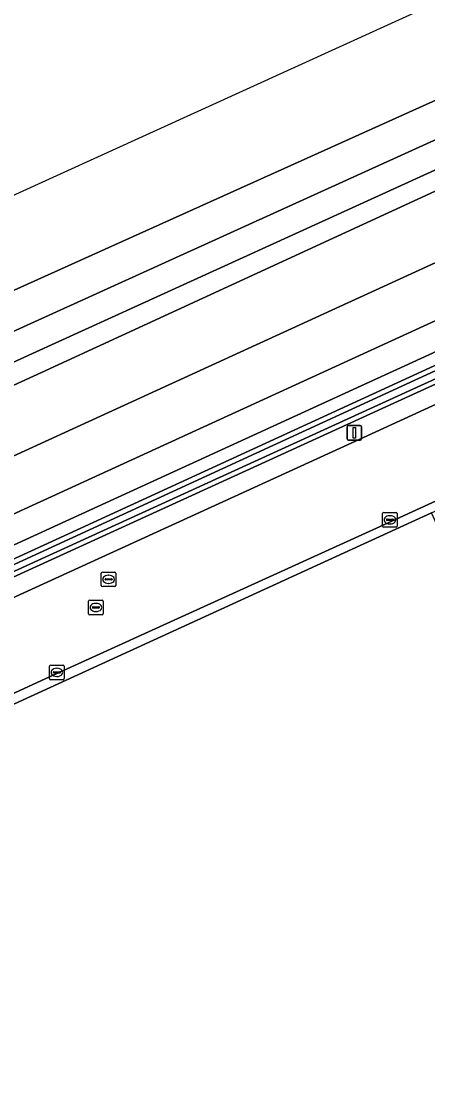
# Model space of a CAD drawing. Extents: x 154324 to 155744, y 382937 to 384188.
# Drawn here: x 154737 to 154764.8, y 383752 to 383824.7 of the extents above; entities that cross this region are included whole.
import ezdxf

# ---------------------------------------------------------------- set-up
doc = ezdxf.new("R2010")
doc.units = 0
for name, color, linetype in [('IMGEO_Grasland_agrarisch', 7, 'Continuous'), ('IMGEO_Grasland_overig', 7, 'Continuous'), ('IMGEO_Groenvoorziening', 7, 'Continuous'), ('IMGEO_Hek', 7, 'Continuous'), ('IMGEO_Kolk', 7, 'Continuous'), ('IMGEO_Lichtmast', 7, 'Continuous'), ('IMGEO_Oever', 7, 'Continuous'), ('IMGEO_Rijbaan_lokaal_gesloten', 7, 'Continuous'), ('IMGEO_Rijbaan_lokaal_open', 7, 'Continuous'), ('IMGEO_Rioolput', 7, 'Continuous'), ('IMGEO_Waterloop', 7, 'Continuous')]:
    doc.layers.add(name, color=color, linetype=linetype)

msp = doc.modelspace()

# ---------------------------------------------------------------- linework, layer by layer
at = {"layer": 'IMGEO_Grasland_agrarisch'}
msp.add_lwpolyline([(154701.974, 383639.508), (154709.256, 383640.72), (154790.096, 383654.948), (154786.544, 383674.892), (154787.882, 383674.892), (154769.16, 383784.679), (154768.187, 383784.234), (154765.07, 383791.045), (154762.082, 383789.673), (154693.372, 383758.214)], dxfattribs=at)
at = {"layer": 'IMGEO_Grasland_overig'}
for points in [[(154964.767, 383891.196), (154878.028, 383851.428), (154825.967, 383827.527), (154791.958, 383812.006), (154670.85, 383756.666), (154598.169, 383723.318), (154598.475, 383722.677), (154598.717, 383722.124), (154611.279, 383727.88), (154618.355, 383731.122), (154656.744, 383748.786)], [(154703.896, 383772.975), (154730.125, 383784.966), (154791.387, 383813.112), (154825.585, 383828.59), (154878.277, 383852.897), (154886.398, 383856.718), (154935.178, 383879.069), (154962.796, 383891.772)], [(154656.744, 383748.786), (154672.197, 383755.897), (154678.984, 383758.956), (154760.432, 383796.2), (154883.825, 383852.873), (154898.837, 383859.749), (154957, 383886.39), (154963.672, 383889.448)], [(154852.28, 383841.892), (154776.622, 383807.22), (154700.767, 383772.487), (154618.315, 383734.645), (154579.461, 383716.813), (154472.603, 383667.884)]]:
    msp.add_lwpolyline(points, dxfattribs=at)
at = {"layer": 'IMGEO_Groenvoorziening'}
for points in [[(155343.79, 384089.248), (154623.722, 383761.422), (154626.181, 383756.025), (154637.667, 383761.73), (154819.216, 383843.563), (154836.949, 383853.163)], [(154838.99, 383847.003), (154738.4, 383800.656), (154694.494, 383780.551), (154649.451, 383760.114)], [(154851.378, 383843.667), (154815.848, 383827.359), (154647.11, 383750), (154617.486, 383736.421), (154618.315, 383734.645), (154700.767, 383772.487), (154776.622, 383807.22), (154852.28, 383841.892)], [(154638.461, 383750), (154664.008, 383761.69), (154698.307, 383777.45), (154814.358, 383830.633), (154839.69, 383842.281)]]:
    msp.add_lwpolyline(points, dxfattribs=at)
at = {"layer": 'IMGEO_Hek'}
msp.add_lwpolyline([(154459.58, 383665.094), (154472.603, 383667.884), (154579.461, 383716.813), (154700.767, 383772.487), (154776.622, 383807.22), (154800.333, 383818.086), (154852.28, 383841.892), (154892.942, 383860.556), (154996.514, 383908.03)], dxfattribs=at)
at = {"layer": 'IMGEO_Kolk'}
for p, q in [((154761.727, 383790.148), (154761.727, 383791)), ((154761.802, 383791.074), (154762.654, 383791.074)), ((154762.728, 383791), (154762.728, 383790.148)), ((154761.986, 383790.568), (154761.986, 383790.58)), ((154762.424, 383790.531), (154762.026, 383790.531)), ((154762.029, 383790.617), (154762.427, 383790.617)), ((154762.238, 383790.294), (154762.213, 383790.294)), ((154762.215, 383790.854), (154762.24, 383790.854)), ((154762.47, 383790.58), (154762.47, 383790.568)), ((154762.654, 383790.074), (154761.802, 383790.074)), ((154738.963, 383779.717), (154738.963, 383780.569)), ((154739.038, 383780.643), (154739.89, 383780.643)), ((154739.222, 383780.137), (154739.222, 383780.149)), ((154739.66, 383780.1), (154739.262, 383780.1)), ((154739.265, 383780.186), (154739.663, 383780.186)), ((154739.451, 383780.423), (154739.476, 383780.423)), ((154739.706, 383780.149), (154739.706, 383780.137)), ((154739.964, 383780.569), (154739.964, 383779.717)), ((154739.89, 383779.643), (154739.038, 383779.643)), ((154739.474, 383779.863), (154739.449, 383779.863))]:
    msp.add_line(p, q, dxfattribs=at)
for points in [[(154761.727, 383790.148), (154761.727, 383791)], [(154761.802, 383791.074), (154762.654, 383791.074)], [(154762.728, 383791), (154762.728, 383790.148)], [(154762.654, 383790.074), (154761.802, 383790.074)], [(154738.963, 383779.717), (154738.963, 383780.569)], [(154739.038, 383780.643), (154739.89, 383780.643)], [(154739.964, 383780.569), (154739.964, 383779.717)], [(154739.89, 383779.643), (154739.038, 383779.643)]]:
    msp.add_lwpolyline(points, dxfattribs=at)
for centre, radius, start, end in [((154761.804, 383790.998), 0.0765, 91.55205, 178.44795), ((154761.804, 383790.998), 0.0765, 91.55205, 178.44795), ((154762.652, 383790.998), 0.0765, 1.55205, 88.44795), ((154762.652, 383790.998), 0.0765, 1.55205, 88.44795), ((154761.804, 383790.15), 0.0765, 181.55205, 268.44795), ((154761.804, 383790.15), 0.0765, 181.55205, 268.44795), ((154762.026, 383790.577), 0.0403, 85.87752, 175.75265), ((154762.023, 383790.567), 0.0366, 178.93798, 274.71019), ((154762.427, 383790.574), 0.043, 264.86636, 352.45326), ((154762.431, 383790.579), 0.0386, 1.73085, 96.63898), ((154762.652, 383790.15), 0.0765, 271.55205, 358.44795), ((154762.652, 383790.15), 0.0765, 271.55205, 358.44795), ((154739.04, 383780.567), 0.0765, 91.55205, 178.44795), ((154739.04, 383780.567), 0.0765, 91.55205, 178.44795), ((154739.262, 383780.146), 0.0403, 85.87752, 175.75265), ((154739.259, 383780.136), 0.0366, 178.93798, 274.71019), ((154739.663, 383780.143), 0.043, 264.86636, 352.45326), ((154739.667, 383780.148), 0.0386, 1.73085, 96.63898), ((154739.888, 383780.567), 0.0765, 1.55205, 88.44795), ((154739.888, 383780.567), 0.0765, 1.55205, 88.44795), ((154739.04, 383779.719), 0.0765, 181.55205, 268.44795), ((154739.04, 383779.719), 0.0765, 181.55205, 268.44795), ((154739.888, 383779.719), 0.0765, 271.55205, 358.44795), ((154739.888, 383779.719), 0.0765, 271.55205, 358.44795)]:
    msp.add_arc(centre, radius, start, end, dxfattribs=at)
for centre, major_axis, ratio, start_param, end_param in [((154762.214, 383790.574), (-0.387, 0.002), 0.722429, 4.712389, 7.853982), ((154762.239, 383790.574), (-0.39, 0.002), 0.717154, 1.570796, 4.712389), ((154739.45, 383780.143), (-0.387, 0.002), 0.722429, 4.712389, 7.853982), ((154739.475, 383780.143), (-0.39, 0.002), 0.717154, 1.570796, 4.712389)]:
    msp.add_ellipse(centre, major_axis=major_axis, ratio=ratio, start_param=start_param, end_param=end_param, dxfattribs=at)
at = {"layer": 'IMGEO_Lichtmast'}
for p, q in [((154759.306, 383796.121), (154759.306, 383796.921)), ((154759.306, 383796.921), (154759.306, 383796.121)), ((154759.406, 383797.021), (154760.196, 383797.021)), ((154760.196, 383797.021), (154759.406, 383797.021)), ((154760.296, 383796.921), (154760.296, 383796.121)), ((154760.296, 383796.121), (154760.296, 383796.921)), ((154760.196, 383796.021), (154759.406, 383796.021)), ((154759.406, 383796.021), (154760.196, 383796.021))]:
    msp.add_line(p, q, dxfattribs=at)
msp.add_lwpolyline([(154759.726, 383796.896), (154759.876, 383796.896), (154759.876, 383796.146), (154759.726, 383796.146), (154759.726, 383796.896)], dxfattribs=at)
for centre, start, end in [((154759.406, 383796.921), 90, 180), ((154759.406, 383796.921), 90, 180), ((154760.196, 383796.921), 0, 90), ((154760.196, 383796.921), 360, 90), ((154759.406, 383796.121), 180, 270), ((154759.406, 383796.121), 180, 270), ((154760.196, 383796.121), 270, 0), ((154760.196, 383796.121), 270, 0)]:
    msp.add_arc(centre, 0.1, start, end, dxfattribs=at)
at = {"layer": 'IMGEO_Oever'}
for points in [[(154966.183, 383892.216), (154964.62, 383891.502), (154877.887, 383851.736), (154825.826, 383827.835), (154791.817, 383812.315), (154670.709, 383756.974), (154477.722, 383668.428), (154474.723, 383667.081), (154473.003, 383666.381), (154472.894, 383666.896), (154475.831, 383668.12), (154483.144, 383671.26), (154516.005, 383686.461)], [(154516.005, 383686.461), (154550.009, 383702.059), (154578.252, 383715.009), (154602.585, 383726.157), (154630.595, 383738.991), (154658.23, 383751.824), (154678.485, 383761.027), (154704.037, 383772.666), (154730.266, 383784.658), (154791.528, 383812.803), (154825.726, 383828.281), (154878.42, 383852.59), (154886.541, 383856.41), (154935.32, 383878.761), (154962.94, 383891.465)], [(154836.949, 383853.163), (154819.216, 383843.563), (154637.667, 383761.73), (154626.181, 383756.025), (154626.03, 383755.95), (154625.78, 383755.682), (154625.607, 383755.257), (154625.675, 383754.6), (154627.373, 383751.256), (154627.734, 383750.804), (154628.136, 383750.616), (154628.646, 383750.613), (154629.202, 383750.924), (154633.496, 383752.792), (154649.451, 383760.114), (154694.494, 383780.551), (154738.4, 383800.656), (154838.99, 383847.003)], [(154825.585, 383828.59), (154791.387, 383813.112), (154730.125, 383784.966), (154703.896, 383772.975), (154678.345, 383761.336), (154658.088, 383752.132), (154630.453, 383739.299), (154602.444, 383726.465), (154578.111, 383715.317), (154549.868, 383702.367), (154515.863, 383686.769), (154483.006, 383671.57), (154475.699, 383668.432), (154472.504, 383667.101), (154472.755, 383665.914), (154474.856, 383666.769), (154477.862, 383668.119), (154497.011, 383676.905), (154598.169, 383723.318), (154670.85, 383756.666), (154791.958, 383812.006), (154825.967, 383827.527)]]:
    msp.add_lwpolyline(points, dxfattribs=at)
msp.add_lwpolyline([(154821.784, 383842.205), (154838.834, 383850.55), (154841.038, 383851.448), (154841.865, 383850.539), (154841.375, 383849.789), (154839.949, 383849.159), (154822.529, 383840.722), (154782.797, 383822.444), (154737.795, 383801.952), (154648.916, 383761.278), (154637.359, 383755.964), (154630.382, 383753.061), (154629.027, 383752.524), (154628.393, 383752.59), (154628.277, 383753.907), (154636.202, 383757.908)], close=True, dxfattribs=at)
at = {"layer": 'IMGEO_Rijbaan_lokaal_gesloten'}
for points in [[(154963.672, 383889.448), (154957, 383886.39), (154898.837, 383859.749), (154883.825, 383852.873), (154760.432, 383796.2), (154678.984, 383758.956), (154672.197, 383755.897), (154656.744, 383748.786), (154659.286, 383743.289)], [(154738.667, 383779.711), (154761.822, 383790.226), (154792.705, 383804.394), (154835.121, 383823.848), (154867.222, 383838.572), (154868.713, 383839.256), (154873.28, 383841.357), (154960.553, 383881.362)], [(154839.69, 383842.281), (154814.358, 383830.633), (154698.307, 383777.45), (154664.008, 383761.69), (154638.461, 383750), (154615.955, 383739.7), (154617.486, 383736.421), (154647.11, 383750), (154815.848, 383827.359), (154851.378, 383843.667)], [(154693.144, 383758.769), (154707.938, 383765.553), (154738.667, 383779.711)]]:
    msp.add_lwpolyline(points, dxfattribs=at)
at = {"layer": 'IMGEO_Rijbaan_lokaal_open'}
for points in [[(154835.121, 383823.848), (154792.705, 383804.394), (154761.822, 383790.226), (154738.667, 383779.711), (154707.938, 383765.553), (154693.144, 383758.769)], [(154693.372, 383758.214), (154762.082, 383789.673), (154765.07, 383791.045), (154792.925, 383803.83)]]:
    msp.add_lwpolyline(points, dxfattribs=at)
at = {"layer": 'IMGEO_Rioolput'}
for p, q in [((154742.497, 383786.078), (154742.497, 383786.93)), ((154742.572, 383787.004), (154743.424, 383787.004)), ((154742.756, 383786.498), (154742.756, 383786.51)), ((154742.799, 383786.547), (154743.197, 383786.547)), ((154742.985, 383786.784), (154743.01, 383786.784)), ((154743.24, 383786.51), (154743.24, 383786.498)), ((154743.498, 383786.93), (154743.498, 383786.078)), ((154743.424, 383786.004), (154742.572, 383786.004)), ((154743.194, 383786.461), (154742.796, 383786.461)), ((154743.008, 383786.224), (154742.983, 383786.224)), ((154741.707, 383785.083), (154742.559, 383785.083)), ((154741.632, 383784.157), (154741.632, 383785.009)), ((154741.891, 383784.577), (154741.891, 383784.589)), ((154742.329, 383784.54), (154741.931, 383784.54)), ((154741.934, 383784.626), (154742.332, 383784.626)), ((154742.12, 383784.863), (154742.145, 383784.863)), ((154742.375, 383784.589), (154742.375, 383784.577)), ((154742.633, 383785.009), (154742.633, 383784.157)), ((154742.559, 383784.083), (154741.707, 383784.083)), ((154742.143, 383784.303), (154742.118, 383784.303))]:
    msp.add_line(p, q, dxfattribs=at)
for points in [[(154742.497, 383786.078), (154742.497, 383786.93)], [(154742.572, 383787.004), (154743.424, 383787.004)], [(154743.498, 383786.93), (154743.498, 383786.078)], [(154743.424, 383786.004), (154742.572, 383786.004)], [(154741.707, 383785.083), (154742.559, 383785.083)], [(154741.632, 383784.157), (154741.632, 383785.009)], [(154742.633, 383785.009), (154742.633, 383784.157)], [(154742.559, 383784.083), (154741.707, 383784.083)]]:
    msp.add_lwpolyline(points, dxfattribs=at)
for centre, radius, start, end in [((154742.574, 383786.928), 0.0765, 91.55205, 178.44795), ((154742.574, 383786.928), 0.0765, 91.55205, 178.44795), ((154742.796, 383786.507), 0.0403, 85.87752, 175.75265), ((154743.201, 383786.509), 0.0386, 1.73085, 96.63898), ((154743.422, 383786.928), 0.0765, 1.55205, 88.44795), ((154743.422, 383786.928), 0.0765, 1.55205, 88.44795), ((154742.574, 383786.08), 0.0765, 181.55205, 268.44795), ((154742.574, 383786.08), 0.0765, 181.55205, 268.44795), ((154742.793, 383786.497), 0.0366, 178.93798, 274.71019), ((154743.197, 383786.504), 0.043, 264.86636, 352.45326), ((154743.422, 383786.08), 0.0765, 271.55205, 358.44795), ((154743.422, 383786.08), 0.0765, 271.55205, 358.44795), ((154741.709, 383785.007), 0.0765, 91.55205, 178.44795), ((154741.709, 383785.007), 0.0765, 91.55205, 178.44795), ((154742.557, 383785.007), 0.0765, 1.55205, 88.44795), ((154742.557, 383785.007), 0.0765, 1.55205, 88.44795), ((154741.931, 383784.586), 0.0403, 85.87752, 175.75265), ((154741.928, 383784.576), 0.0366, 178.93798, 274.71019), ((154742.332, 383784.583), 0.043, 264.86636, 352.45326), ((154742.336, 383784.588), 0.0386, 1.73085, 96.63898), ((154741.709, 383784.159), 0.0765, 181.55205, 268.44795), ((154741.709, 383784.159), 0.0765, 181.55205, 268.44795), ((154742.557, 383784.159), 0.0765, 271.55205, 358.44795), ((154742.557, 383784.159), 0.0765, 271.55205, 358.44795)]:
    msp.add_arc(centre, radius, start, end, dxfattribs=at)
for centre, major_axis, ratio, start_param, end_param in [((154742.984, 383786.504), (-0.387, 0.002), 0.722429, 4.712389, 7.853982), ((154743.009, 383786.504), (-0.39, 0.002), 0.717154, 1.570796, 4.712389), ((154742.119, 383784.583), (-0.387, 0.002), 0.722429, 4.712389, 7.853982), ((154742.144, 383784.583), (-0.39, 0.002), 0.717154, 1.570796, 4.712389)]:
    msp.add_ellipse(centre, major_axis=major_axis, ratio=ratio, start_param=start_param, end_param=end_param, dxfattribs=at)
at = {"layer": 'IMGEO_Waterloop'}
msp.add_lwpolyline([(154821.784, 383842.205), (154636.202, 383757.908), (154628.277, 383753.907), (154628.393, 383752.59), (154629.027, 383752.524), (154630.382, 383753.061), (154637.359, 383755.964), (154648.916, 383761.278), (154737.795, 383801.952), (154782.797, 383822.444), (154822.529, 383840.722), (154839.949, 383849.159), (154841.375, 383849.789), (154841.865, 383850.539), (154841.038, 383851.448), (154838.834, 383850.55)], close=True, dxfattribs=at)
msp.add_lwpolyline([(154825.726, 383828.281), (154791.528, 383812.803), (154730.266, 383784.658), (154704.037, 383772.666), (154678.485, 383761.027), (154658.23, 383751.824), (154630.595, 383738.991), (154602.585, 383726.157), (154578.252, 383715.009), (154550.009, 383702.059), (154516.005, 383686.461), (154483.144, 383671.26), (154475.831, 383668.12), (154472.894, 383666.896), (154473.003, 383666.381), (154474.723, 383667.081), (154477.722, 383668.428), (154670.709, 383756.974), (154791.817, 383812.315), (154825.826, 383827.835)], dxfattribs=at)

doc.saveas('drawing.dxf')
